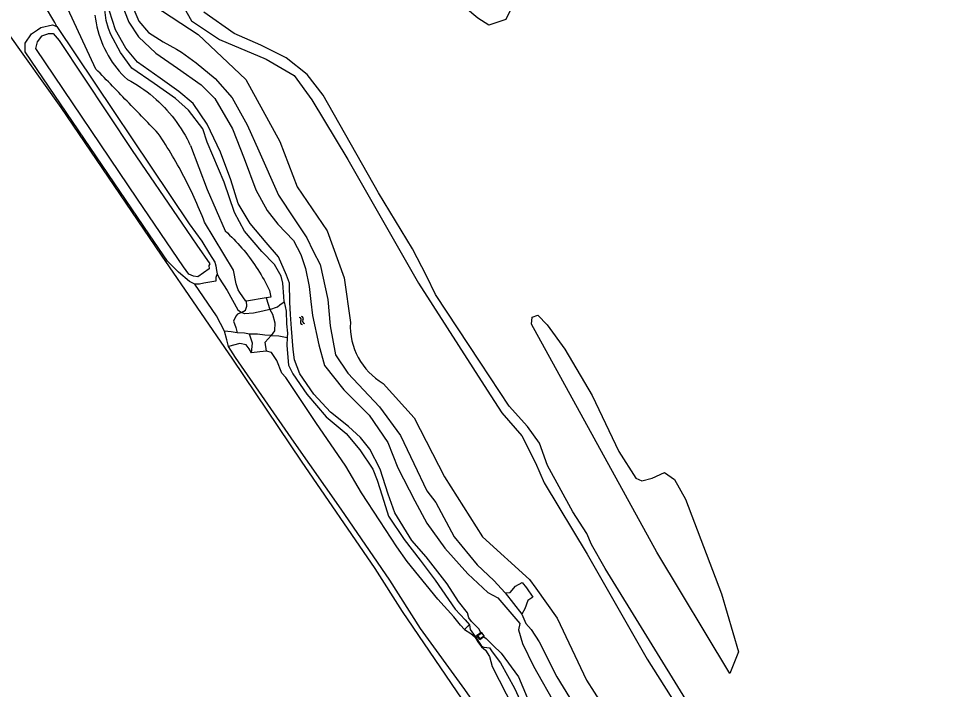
# Model space of a CAD drawing. Extents: x 126000 to 131009, y 393000 to 395500.
# Drawn here: x 129862.7 to 130043.4, y 394062.8 to 394193.1 of the extents above; entities that cross this region are included whole.
import ezdxf

# ---------------------------------------------------------------- set-up
doc = ezdxf.new("R2010")
doc.units = 0
for name, color, linetype in [('gg-knt-onverhard', 7, 'Continuous'), ('gg-kntw-bovenkant insteek waterloop', 7, 'Continuous'), ('gg-kntw-waterlijn', 7, 'Continuous'), ('gg-kwrk-uitstroombak niveau min 01', 7, 'Continuous'), ('gt-grn-groengrens', 7, 'Continuous'), ('gt-symb-watersymbool', 7, 'Continuous'), ('gx-grn-maaiveld', 7, 'Continuous')]:
    doc.layers.add(name, color=color, linetype=linetype)

# ---------------------------------------------------------------- blocks, each defined once
blk = doc.blocks.new('gt0-WA')
at = {"layer": 'gt-symb-watersymbool'}
for centre, start, end in [((-0.32, 0.02), 28.0725, 151.9275), ((0.43, 0.42), 208.0725, 331.9275), ((-0.32, -0.43), 28.0725, 151.9275), ((0.43, -0.03), 208.0725, 331.9275)]:
    blk.add_arc(centre, 0.425, start, end, dxfattribs=at)

msp = doc.modelspace()

# ---------------------------------------------------------------- linework, layer by layer
at = {"layer": 'gg-knt-onverhard'}
msp.add_lwpolyline([(129894.31, 394196.22), (129896.31, 394192.61), (129901.75, 394189), (129910.84, 394185.19), (129916.28, 394182.04), (129919.73, 394177.28), (129926.71, 394165.7), (129940.44, 394141.68), (129953.78, 394120.89), (129956.62, 394116.52), (129960.53, 394112.07), (129963.17, 394106.8), (129964.85, 394102.89), (129973.21, 394089.08), (129984.87, 394068.67), (130001.93, 394041.69), (130018.03, 394016.45), (130035.46, 393987.64), (130039.61, 393980.86), (130041.19, 393977.62), (130041.72, 393975.69), (130042.13, 393972.92)], dxfattribs=at)
at = {"layer": 'gg-kntw-bovenkant insteek waterloop'}
for points in [[(129884.07, 394197.31), (129886.08, 394192.55), (129887.95, 394190.34), (129890.83, 394188.57), (129893.4, 394187.11), (129894.4, 394186.56), (129897.23, 394184.46), (129900.95, 394181.44), (129904.21, 394177.68), (129907.18, 394172.44), (129909.41, 394167.39), (129913.23, 394158.75), (129916.26, 394154.16), (129918.72, 394150.47), (129919.98, 394147.92), (129921.31, 394145.29), (129922.8, 394138.53), (129923.3, 394133.43), (129924.29, 394127.76), (129926.71, 394124.22), (129932.84, 394117.68), (129936.96, 394112.13), (129939.51, 394106.67), (129942.06, 394101.36), (129943.82, 394099.08), (129947.34, 394092.4), (129951.85, 394086.97), (129955.04, 394083.94), (129957.27, 394081.56)], [(129914.32, 394138.05), (129914.29, 394139.12), (129914.05, 394141.68), (129913.75, 394143.08), (129912.46, 394145.3), (129910.02, 394147.84), (129906.66, 394151.79), (129904.66, 394155.4), (129902.67, 394161.31), (129899.36, 394169.07), (129898.55, 394171.68), (129895.74, 394175.29), (129893.21, 394177.54), (129889.07, 394180.43), (129884.73, 394183.46), (129882.52, 394186.48), (129880.69, 394189.95), (129880.23, 394191.13), (129879.75, 394192.72), (129879.4, 394195.26)], [(129914.95, 394131.11), (129914.84, 394129.59), (129915.18, 394125.77), (129916.04, 394124.06), (129918.75, 394120.14), (129922.49, 394115.71), (129926.38, 394112.52), (129929.01, 394109.32), (129931.59, 394105.54), (129932.42, 394103.42), (129933.39, 394100.42), (129934.62, 394096.43), (129937.66, 394091.94), (129940.78, 394087.91), (129943.68, 394084.03), (129947.54, 394078.41), (129949.52, 394076.31), (129950.36, 394075.31)], [(129960.5, 394077.39), (129961.26, 394075.6), (129962.33, 394074.46), (129963.85, 394072.05), (129967.32, 394065.26), (129969.78, 394061.21)], [(129954.25, 394070.86), (129954.73, 394070.07), (129956.35, 394067.98), (129959.08, 394063.03), (129962.76, 394054.99), (129970.23, 394045.81), (129980, 394029.61), (129989.04, 394017.75), (129992.74, 394011.71), (130001.07, 394000.43), (130004.79, 393993.83), (130013.38, 393982.66), (130022.56, 393975.33), (130028.29, 393971.23), (130029.01, 393968.07), (130029.34, 393967.09), (130029.58, 393966.1), (130029.44, 393964.95)]]:
    msp.add_lwpolyline(points, dxfattribs=at)
at = {"layer": 'gg-kntw-waterlijn'}
msp.add_line((129955.84, 394080.57), (129960.1, 394075.63), dxfattribs=at)
for points in [[(129882.62, 394196.31), (129884.18, 394192.38), (129886.06, 394189.55), (129889.41, 394186.33), (129893.62, 394183.43), (129898.18, 394180.21), (129900.86, 394177.57), (129904.33, 394171.65), (129906.59, 394165.91), (129908.83, 394159.83), (129911.04, 394155.82), (129913.09, 394153.15), (129916.18, 394149.95), (129917.56, 394147.28), (129918.51, 394144.52), (129919.18, 394141.02), (129919.49, 394138.1), (129919.87, 394135.4), (129921.1, 394129.74), (129922.16, 394125.72), (129925.95, 394120.95), (129930.86, 394116.05), (129934.45, 394110.74), (129936.4, 394105.81), (129939.7, 394099.43), (129942.08, 394095.06), (129945.52, 394090.25), (129950.01, 394085.27), (129953.93, 394081.64), (129955.84, 394080.57)], [(129950.74, 394076.01), (129950.2, 394076.7), (129949.92, 394077.67), (129948.21, 394079.86), (129945.97, 394083.3), (129941.89, 394088.53), (129939.15, 394091.7), (129935.85, 394097.07), (129934.54, 394100.69), (129933.01, 394105.58), (129931, 394109.43), (129929.15, 394111.69), (129926.81, 394113.86), (129923.32, 394116.67), (129920.09, 394120.14), (129917.4, 394124.09), (129916.32, 394126.82), (129916.11, 394128.78), (129915.77, 394132.86), (129915.57, 394135.58), (129915.45, 394138.02), (129915.34, 394141.7), (129914.8, 394143.22), (129913.24, 394146.82), (129910.84, 394149.57), (129907.71, 394153.28), (129905.41, 394157.19), (129903.97, 394161.76), (129901.99, 394167.14), (129899.39, 394172.55), (129896.63, 394176.59), (129893.86, 394178.93), (129890.22, 394181.49), (129885.83, 394184.63), (129883.56, 394187.3), (129881.57, 394190.86), (129880.4, 394194.49)], [(129952.54, 394073.86), (129952.18, 394074.54), (129950.74, 394076.01)], [(129960.1, 394075.63), (129959.87, 394074.4), (129960.64, 394071.74), (129962.79, 394067.32), (129967.22, 394059.39)], [(129953.15, 394073.04), (129953.58, 394072.69), (129954.94, 394071.32)], [(129954.94, 394071.32), (129956.48, 394069.82), (129959.83, 394065.27), (129962.41, 394059.25)]]:
    msp.add_lwpolyline(points, dxfattribs=at)
at = {"layer": 'gg-kwrk-uitstroombak niveau min 01'}
for p, q in [((129951.73, 394073.28), (129952.36, 394073.74)), ((129952.34, 394072.47), (129951.73, 394073.28)), ((129952.34, 394072.47), (129952.86, 394072.86))]:
    msp.add_line(p, q, dxfattribs=at)
msp.add_lwpolyline([(129952.36, 394073.74), (129952.58, 394073.91), (129953.18, 394073.1), (129952.86, 394072.86)], dxfattribs=at)
at = {"layer": 'gt-grn-groengrens'}
msp.add_lwpolyline([(129877.75, 394183.27), (129872.28, 394194.99), (129851.43, 394222.46), (129832.94, 394249.99), (129822.78, 394264.63), (129810.57, 394283.58), (129798.01, 394302.02), (129786.53, 394320.34), (129771.7, 394344.12), (129769.16, 394345.31), (129767.95, 394345.42)], dxfattribs=at)
at = {"layer": 'gx-grn-maaiveld'}
for p, q in [((129877.57, 394193.71), (129877.67, 394192.97)), ((129877.67, 394192.97), (129877.8, 394192.22)), ((129877.8, 394192.22), (129877.95, 394191.49)), ((129877.95, 394191.49), (129878.14, 394190.76)), ((129878.14, 394190.76), (129878.35, 394190.04)), ((129878.35, 394190.04), (129878.58, 394189.32)), ((129878.58, 394189.32), (129878.85, 394188.62)), ((129878.85, 394188.62), (129879.13, 394187.92)), ((129879.13, 394187.92), (129879.45, 394187.24)), ((129879.45, 394187.24), (129879.79, 394186.57)), ((129879.79, 394186.57), (129880.15, 394185.91)), ((129880.15, 394185.91), (129880.54, 394185.26)), ((129880.54, 394185.26), (129880.95, 394184.63)), ((129880.95, 394184.63), (129881.38, 394184.02)), ((129881.38, 394184.02), (129881.84, 394183.42)), ((129878.15, 394182.86), (129877.75, 394183.27)), ((129878.56, 394182.44), (129878.15, 394182.86)), ((129878.97, 394182.03), (129878.56, 394182.44)), ((129879.37, 394181.61), (129878.97, 394182.03)), ((129881.84, 394183.42), (129882.31, 394182.84)), ((129882.31, 394182.84), (129882.81, 394182.27)), ((129882.81, 394182.27), (129883.33, 394181.73)), ((129879.78, 394181.2), (129879.37, 394181.61)), ((129880.18, 394180.78), (129879.78, 394181.2)), ((129880.59, 394180.37), (129880.18, 394180.78)), ((129880.99, 394179.95), (129880.59, 394180.37)), ((129883.33, 394181.73), (129883.91, 394181.26)), ((129883.91, 394181.26), (129884.57, 394180.9)), ((129884.57, 394180.9), (129885.22, 394180.52)), ((129885.22, 394180.52), (129885.86, 394180.12)), ((129885.86, 394180.12), (129886.48, 394179.7)), ((129881.39, 394179.53), (129880.99, 394179.95)), ((129881.8, 394179.12), (129881.39, 394179.53)), ((129882.2, 394178.7), (129881.8, 394179.12)), ((129882.61, 394178.29), (129882.2, 394178.7)), ((129883.01, 394177.87), (129882.61, 394178.29)), ((129886.48, 394179.7), (129887.1, 394179.27)), ((129887.1, 394179.27), (129887.7, 394178.82)), ((129887.7, 394178.82), (129888.3, 394178.36)), ((129888.3, 394178.36), (129888.88, 394177.88)), ((129883.41, 394177.45), (129883.01, 394177.87)), ((129883.82, 394177.04), (129883.41, 394177.45)), ((129884.22, 394176.62), (129883.82, 394177.04)), ((129884.62, 394176.2), (129884.22, 394176.62)), ((129888.88, 394177.88), (129889.44, 394177.38)), ((129889.44, 394177.38), (129890, 394176.87)), ((129890, 394176.87), (129890.54, 394176.35)), ((129885.03, 394175.79), (129884.62, 394176.2)), ((129885.43, 394175.37), (129885.03, 394175.79)), ((129885.83, 394174.95), (129885.43, 394175.37)), ((129886.24, 394174.54), (129885.83, 394174.95)), ((129890.54, 394176.35), (129891.06, 394175.81)), ((129891.06, 394175.81), (129891.57, 394175.26)), ((129891.57, 394175.26), (129892.07, 394174.69)), ((129892.07, 394174.69), (129892.55, 394174.11)), ((129886.64, 394174.12), (129886.24, 394174.54)), ((129887.04, 394173.7), (129886.64, 394174.12)), ((129887.44, 394173.28), (129887.04, 394173.7)), ((129887.85, 394172.86), (129887.44, 394173.28)), ((129888.25, 394172.45), (129887.85, 394172.86)), ((129892.55, 394174.11), (129893.01, 394173.52)), ((129893.01, 394173.52), (129893.46, 394172.92)), ((129893.46, 394172.92), (129893.9, 394172.31)), ((129888.65, 394172.03), (129888.25, 394172.45)), ((129889.05, 394171.61), (129888.65, 394172.03)), ((129889.45, 394171.19), (129889.05, 394171.61)), ((129889.85, 394170.77), (129889.45, 394171.19)), ((129893.9, 394172.31), (129894.32, 394171.68)), ((129894.32, 394171.68), (129894.72, 394171.04)), ((129894.72, 394171.04), (129895.1, 394170.4)), ((129890.22, 394170.23), (129889.85, 394170.77)), ((129890.57, 394169.69), (129890.22, 394170.23)), ((129890.93, 394169.15), (129890.57, 394169.69)), ((129895.1, 394170.4), (129895.47, 394169.74)), ((129895.47, 394169.74), (129895.81, 394169.07)), ((129891.28, 394168.6), (129890.93, 394169.15)), ((129891.62, 394168.05), (129891.28, 394168.6)), ((129891.97, 394167.49), (129891.62, 394168.05)), ((129892.3, 394166.94), (129891.97, 394167.49)), ((129896.14, 394168.4), (129895.81, 394169.07)), ((129892.64, 394166.38), (129892.3, 394166.94)), ((129892.97, 394165.82), (129892.64, 394166.38)), ((129893.29, 394165.26), (129892.97, 394165.82)), ((129893.61, 394164.69), (129893.29, 394165.26)), ((129893.93, 394164.12), (129893.61, 394164.69)), ((129894.24, 394163.55), (129893.93, 394164.12)), ((129894.55, 394162.98), (129894.24, 394163.55)), ((129894.85, 394162.41), (129894.55, 394162.98)), ((129895.15, 394161.83), (129894.85, 394162.41)), ((129895.45, 394161.25), (129895.15, 394161.83)), ((129895.74, 394160.67), (129895.45, 394161.25)), ((129896.03, 394160.08), (129895.74, 394160.67)), ((129896.31, 394159.5), (129896.03, 394160.08)), ((129896.59, 394158.91), (129896.31, 394159.5)), ((129896.86, 394158.32), (129896.59, 394158.91)), ((129897.13, 394157.73), (129896.86, 394158.32)), ((129897.39, 394157.13), (129897.13, 394157.73)), ((129897.65, 394156.54), (129897.39, 394157.13)), ((129897.91, 394155.94), (129897.65, 394156.54)), ((129898.16, 394155.34), (129897.91, 394155.94)), ((129898.41, 394154.74), (129898.16, 394155.34)), ((129898.65, 394154.14), (129898.41, 394154.74)), ((129898.89, 394153.53), (129898.65, 394154.14)), ((129902.89, 394151.83), (129903.32, 394151.44)), ((129903.32, 394151.44), (129903.74, 394151.04)), ((129903.74, 394151.04), (129904.15, 394150.63)), ((129904.15, 394150.63), (129904.56, 394150.22)), ((129904.56, 394150.22), (129904.96, 394149.8)), ((129904.96, 394149.8), (129905.36, 394149.38)), ((129905.36, 394149.38), (129905.75, 394148.95)), ((129905.75, 394148.95), (129906.13, 394148.51)), ((129906.13, 394148.51), (129906.5, 394148.07)), ((129906.5, 394148.07), (129906.87, 394147.62)), ((129906.87, 394147.62), (129907.23, 394147.16)), ((129907.23, 394147.16), (129907.58, 394146.7)), ((129907.58, 394146.7), (129907.93, 394146.23)), ((129907.93, 394146.23), (129908.27, 394145.76)), ((129908.27, 394145.76), (129908.6, 394145.29)), ((129908.6, 394145.29), (129908.92, 394144.8)), ((129908.92, 394144.8), (129909.24, 394144.32)), ((129909.24, 394144.32), (129909.54, 394143.82)), ((129909.54, 394143.82), (129909.84, 394143.33)), ((129909.84, 394143.33), (129910.13, 394142.82)), ((129910.13, 394142.82), (129910.42, 394142.32)), ((129910.42, 394142.32), (129910.69, 394141.81)), ((129910.69, 394141.81), (129910.96, 394141.29)), ((129910.96, 394141.29), (129911.22, 394140.77)), ((129911.22, 394140.77), (129911.47, 394140.25)), ((129910.87, 394138.85), (129907.05, 394138.2)), ((129910.87, 394138.85), (129911.53, 394136.58)), ((129907.05, 394138.2), (129906.89, 394138.18)), ((129957.27, 394081.56), (129960.5, 394077.39))]:
    msp.add_line(p, q, dxfattribs=at)
for points in [[(130142.14, 394283.9), (130099.07, 394233.03), (130090.75, 394227.39), (130041.79, 394212.79), (129960.81, 394205.18), (129960.81, 394203.07), (129962.27, 394202.41), (129965.31, 394202.41), (129965.44, 394201.08), (129962.67, 394200.29), (129959.23, 394198.7), (129958.7, 394195.53), (129957.37, 394192.88), (129954.07, 394191.82), (129951.95, 394193.15), (129949.57, 394195.13), (129946.92, 394198.57), (129945.73, 394200.03), (129940.57, 394201.22), (129937.1, 394202.95), (129934.24, 394202.68), (129923.89, 394202.08), (129916.95, 394204.2), (129915.36, 394207.01)], [(129828.16, 394238.58), (129835.99, 394226.94), (129848.63, 394208.26), (129860.51, 394190.45), (129870.97, 394175.79), (129890.41, 394147.11), (129904.29, 394126.94), (129917.62, 394107.14), (129931.95, 394086.3), (129937.27, 394077.96), (130019.66, 393956.92), (130020.02, 393956.43)], [(129882.81, 394201.19), (129889, 394195.63), (129897.61, 394189.98), (129906.92, 394181.27), (129913.47, 394169.21), (129916.85, 394160.4), (129922.69, 394151.85), (129925.99, 394142.73), (129927.2, 394134.02)], [(129870.2, 394191.53), (129869.77, 394192.28), (129865.8, 394199.1)], [(130043.62, 393974.52), (130043.28, 393977.79), (130041.36, 393982.13), (130027.31, 394003.92), (129992.89, 394060), (129976.67, 394086.31), (129974.07, 394090.92), (129973.15, 394093.06), (129970.39, 394097.28), (129965.48, 394106.26), (129963.94, 394110.63), (129961.64, 394113.86), (129958.05, 394117.79), (129952.4, 394126.38), (129943.76, 394139.48), (129942.01, 394143.13), (129939.26, 394148.33), (129932.68, 394159.2), (129921.9, 394178.21), (129918.79, 394182.2), (129914.72, 394185.45), (129909.81, 394187.9), (129904.6, 394190.2), (129898.7, 394194.34)], [(129864.04, 394186.61), (129864.04, 394187.18), (129864.03, 394188.3), (129865.27, 394190.1), (129866.42, 394190.87), (129867.07, 394191.31), (129869.3, 394191.87), (129869.33, 394191.86), (129870.2, 394191.53)], [(129870.2, 394191.53), (129895.9, 394153.19), (129898.31, 394149.83), (129899.86, 394147.41), (129900.87, 394145.78), (129901.06, 394145.06), (129901.22, 394144.17), (129901.29, 394143.47)], [(129897.37, 394149.08), (129899.87, 394145.47), (129899.73, 394145.1), (129899.76, 394144.5), (129897.56, 394142.93), (129896.75, 394143.04), (129895.82, 394143.45), (129894.75, 394144.88), (129885.83, 394158.02), (129866.11, 394187.29), (129866.39, 394188.55), (129867.25, 394189.68), (129867.26, 394189.69), (129868.42, 394190.13), (129868.58, 394190.19), (129869.49, 394190.15), (129870.61, 394188.83), (129884.81, 394167.48), (129894.48, 394153.36), (129897.37, 394149.08)], [(129897, 394141.47), (129895.95, 394142.03), (129893.81, 394143.8), (129891.69, 394145.99), (129888.17, 394151.1), (129864.04, 394186.61)], [(129896.14, 394168.4), (129899.37, 394159.88), (129902.89, 394151.83)], [(129905.41, 394140.37), (129905, 394141.57), (129904.51, 394144.19), (129898.89, 394153.53)], [(129901.29, 394143.47), (129901.05, 394142.81), (129901.08, 394142.05), (129898.75, 394141.72), (129897.91, 394141.48), (129897, 394141.47)], [(129901.29, 394143.47), (129901.74, 394142.63), (129903.26, 394140.25), (129905.34, 394136.48), (129906.02, 394136.01)], [(129902.73, 394132.38), (129901.22, 394135.37), (129897, 394141.47)], [(129906.89, 394138.18), (129905.75, 394139.87), (129905.41, 394140.37)], [(129911.47, 394140.25), (129911.77, 394139), (129910.87, 394138.85)], [(129906.02, 394136.01), (129906.83, 394136.42), (129907.11, 394137.2), (129907.05, 394138.2)], [(129911.53, 394136.58), (129913.01, 394137.12), (129913.51, 394137.49), (129914.32, 394138.05)], [(129914.32, 394138.05), (129914.71, 394136.24), (129914.82, 394133.81), (129914.99, 394131.99), (129914.95, 394131.11)], [(129906.02, 394136.01), (129905.24, 394135.65), (129904.95, 394135.26), (129904.49, 394134.3), (129904.97, 394133.07), (129905.19, 394132.05)], [(129911.53, 394136.58), (129910.21, 394136.24), (129908.35, 394135.85), (129906.65, 394135.72), (129906.02, 394136.01)], [(129911.53, 394136.58), (129912.05, 394135.66), (129912.54, 394133.99), (129912.47, 394132.41), (129911.83, 394131.53)], [(129962.53, 394135.07), (129963.59, 394135.47), (129965.44, 394133.61), (129968.88, 394128.85), (129974.17, 394119.86), (129979.33, 394109.01), (129982.64, 394103.85), (129983.83, 394103.32), (129985.82, 394103.85), (129988.2, 394104.91), (129990.18, 394103.58), (129992.3, 394099.75), (129999.31, 394081.36), (130002.62, 394070.11), (130000.9, 394065.88), (129986.74, 394089.43), (129962.4, 394133.75), (129962.53, 394135.07)], [(129905.19, 394132.05), (129904.04, 394132.27), (129902.73, 394132.38)], [(129903.55, 394129.37), (129903.17, 394130.68), (129902.73, 394132.38)], [(129907.58, 394131.78), (129906.62, 394131.97), (129905.19, 394132.05)], [(129908.02, 394128.19), (129908.17, 394130.04), (129907.58, 394131.78)], [(129911.83, 394131.53), (129910.57, 394131.56), (129909.18, 394131.76), (129907.58, 394131.78)], [(129910.93, 394128.47), (129910.62, 394130.24), (129911.83, 394131.53)], [(129911.83, 394131.53), (129913.3, 394131.43), (129914.95, 394131.11)], [(129908.02, 394128.19), (129907.56, 394128.92), (129906.93, 394129.72), (129905.72, 394130), (129903.55, 394129.37)], [(130026.4, 393949.04), (130024.35, 393951.97), (130019.16, 393960.19), (130011.08, 393971.88), (130005.98, 393979.28), (129998.66, 393990.18), (129987.28, 394007.11), (129973.58, 394026.7), (129964.07, 394041.32), (129957.31, 394051.48), (129949.41, 394062.81), (129940.85, 394074.61), (129934.85, 394084.01), (129925.44, 394097.8), (129916.26, 394110.82), (129904.87, 394127.23), (129903.55, 394129.37)], [(129910.93, 394128.47), (129909.59, 394128.38), (129908.02, 394128.19)], [(129949.4, 394074.46), (129948.62, 394075.27), (129947.3, 394076.89), (129944.22, 394080.31), (129938.25, 394087.67), (129936.2, 394090.46), (129932.89, 394095.51), (129929.34, 394100.99), (129926.29, 394106.14), (129920.48, 394114.64), (129914.68, 394123.36), (129913.9, 394124.19), (129912.94, 394126.69), (129911.9, 394128.21), (129910.93, 394128.47)], [(129933.58, 394122.2), (129939.58, 394115.51), (129945.49, 394104.1), (129952.89, 394092.41), (129962.02, 394084.14), (129963.21, 394082.49)], [(129957.27, 394081.56), (129958.21, 394081.61), (129959.27, 394082.84), (129960.55, 394083.56), (129961.44, 394082.51), (129962.62, 394080.69), (129961.69, 394080.04), (129961.09, 394078.42), (129960.5, 394077.39)], [(129963.21, 394082.49), (129967.38, 394076.66), (129973.06, 394064.58), (129980.53, 394052.96), (129988.53, 394042.09), (129996.37, 394031), (130003.58, 394020.64), (130011.19, 394009.41), (130018.18, 393998.33)], [(129949.4, 394074.46), (129950.06, 394075.16), (129950.36, 394075.31)], [(129950.36, 394075.31), (129950.48, 394074.46), (129951.45, 394073.05), (129952.62, 394071.33), (129952.95, 394071.1), (129953.16, 394070.98), (129954.25, 394070.86)], [(129949.4, 394074.46), (129950.63, 394073.63), (129951.36, 394073.01), (129951.97, 394072.04), (129952.66, 394071.09), (129953.42, 394070.45)], [(129953.15, 394073.04), (129952.33, 394072.47), (129951.77, 394073.21), (129952.54, 394073.86)], [(129953.15, 394073.04), (129953.04, 394073.06), (129952.41, 394072.65), (129951.98, 394073.28), (129952.62, 394073.75), (129952.54, 394073.86)], [(129953.42, 394070.45), (129954.21, 394069.22), (129954.75, 394067.26), (129961.62, 394053.87), (129968.31, 394044.39), (129978.95, 394028.68), (129986.28, 394018.01), (129991.37, 394010.96), (130003.37, 393992.79), (130010.54, 393982.66), (130016.49, 393974.38), (130018.93, 393971.23), (130022.3, 393969.25), (130026.09, 393967.09), (130027.81, 393966.1), (130029.44, 393964.95)]]:
    msp.add_lwpolyline(points, dxfattribs=at)
msp.add_arc((129940.19, 394133.41), 13.01, 177.3184, 239.427, dxfattribs=at)

# ---------------------------------------------------------------- block references
at = {"layer": 'gt-symb-watersymbool', "rotation": -66.4100098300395}
msp.add_blockref('gt0-WA', (129917.77, 394134.5), dxfattribs=at)

doc.saveas('drawing.dxf')
